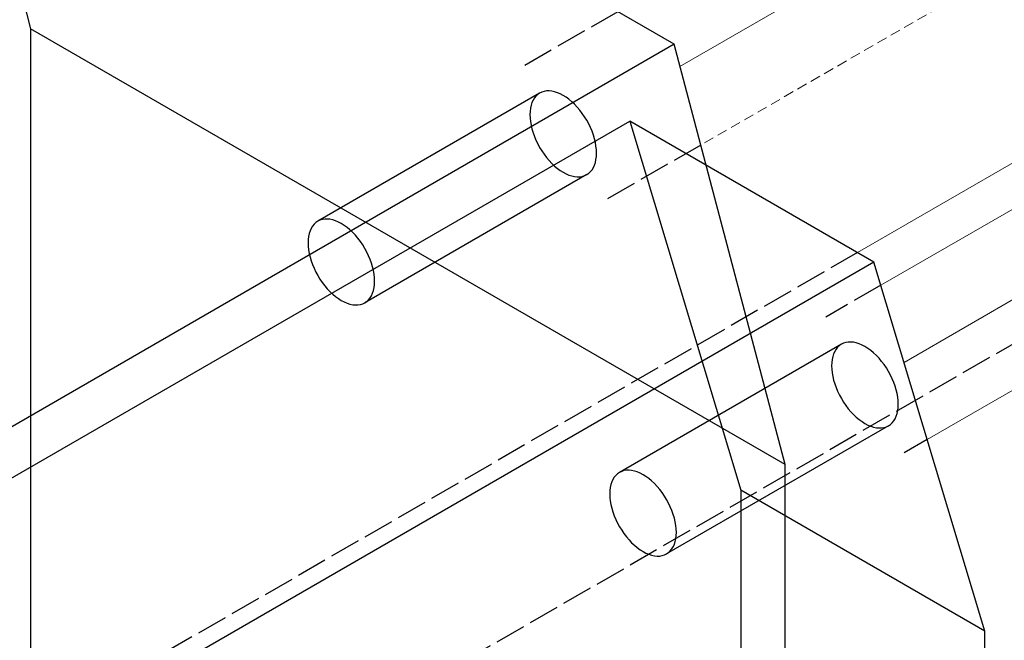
# Model space of a CAD drawing. Header units: millimetres. Extents: x 9824119 to 13672909, y -72394 to 462135.
# Tile 616 of 656: x 10373399 to 10373592, y 11622 to 11743. Entities that reach past the tile are written whole.
import ezdxf

# ---------------------------------------------------------------- set-up
doc = ezdxf.new("R2010")
doc.units = ezdxf.units.MM
doc.linetypes.add('Hidden', pattern=[3, 2, -1])
doc.linetypes.add('UnderFloor', pattern=[7.5, 6, -1.5])
doc.layers.add('MAGI_GENERAL', color=7, linetype='Continuous')
doc.layers.add('PIPE-H1', color=7, linetype='Continuous')
doc.styles.add('ISOCPEUR', font='isocpeui.ttf')

# ---------------------------------------------------------------- blocks, each defined once
blk = doc.blocks.new('*U2101')
at = {"layer": 'PIPE-H1', "color": 82, "linetype": 'Continuous', "lineweight": 20}
for p, q in [((10373621.73, 11722.66), (10373567.53, 11691.37)), ((10373637.04, 11696.14), (10373576.59, 11661.24))]:
    blk.add_line(p, q, dxfattribs=at)
at = {"layer": 'PIPE-H1', "color": 7, "linetype": 'Continuous', "lineweight": 20}
blk.add_line((10373629.39, 11709.4), (10373572.06, 11676.31), dxfattribs=at)
at = {"layer": 'PIPE-H1', "color": 1, "linetype": 'UnderFloor', "lineweight": -3}
for p, q in [((10373567.53, 11691.37), (10373556.78, 11685.16)), ((10373576.59, 11661.24), (10373572.09, 11658.64))]:
    blk.add_line(p, q, dxfattribs=at)
blk = doc.blocks.new('*U2249')
at = {"layer": 'PIPE-H1', "color": 5, "linetype": 'Hidden', "lineweight": 20}
for p, q in [((10373649.44, 11821.66), (10373516.22, 11744.74)), ((10373664.75, 11795.14), (10373532.39, 11718.72))]:
    blk.add_line(p, q, dxfattribs=at)
at = {"layer": 'PIPE-H1', "color": 7, "linetype": 'Continuous', "lineweight": 20}
blk.add_line((10373657.1, 11808.4), (10373528.34, 11734.06), dxfattribs=at)
at = {"layer": 'PIPE-H1', "color": 1, "linetype": 'UnderFloor', "lineweight": -3}
for p, q in [((10373516.22, 11744.74), (10373497.89, 11734.16)), ((10373532.39, 11718.72), (10373513.2, 11707.64))]:
    blk.add_line(p, q, dxfattribs=at)
blk = doc.blocks.new('*U2256')
at = {"layer": 'PIPE-H1', "color": 1, "linetype": 'Continuous', "lineweight": 20}
blk.add_line((10373666.77, 11757.66), (10373562.98, 11697.74), dxfattribs=at)
at = {"layer": 'PIPE-H1', "color": 1, "linetype": 'UnderFloor', "lineweight": -3}
for p, q in [((10373673.17, 11726.01), (10373443.92, 11593.64)), ((10373562.98, 11697.74), (10373428.61, 11620.16))]:
    blk.add_line(p, q, dxfattribs=at)
blk = doc.blocks.new('*U2472')
at = {"layer": 'MAGI_GENERAL', "color": 7, "linetype": 'Continuous', "lineweight": -3}
for p, q in [((10373527.2, 11738.4), (10373379.97, 11823.4)), ((10373379.97, 11823.4), (10373401.62, 11741.4)), ((10373548.85, 11656.4), (10373401.62, 11741.4)), ((10373401.62, 11741.4), (10373401.62, 11305.9)), ((10373527.2, 11738.4), (10372990.26, 11428.4)), ((10373548.85, 11656.4), (10373527.2, 11738.4)), ((10373501.37, 11729.06), (10373500.95, 11728.86)), ((10373501.82, 11729.2), (10373501.37, 11729.06)), ((10373502.3, 11729.27), (10373501.82, 11729.2)), ((10373502.8, 11729.28), (10373502.3, 11729.27)), ((10373503.32, 11729.23), (10373502.8, 11729.28)), ((10373503.86, 11729.12), (10373503.32, 11729.23)), ((10373504.42, 11728.94), (10373503.86, 11729.12)), ((10373500.95, 11728.86), (10373457.65, 11703.86)), ((10373504.98, 11728.7), (10373504.42, 11728.94)), ((10373505.55, 11728.4), (10373504.98, 11728.7)), ((10373506.11, 11728.05), (10373505.55, 11728.4)), ((10373506.67, 11727.64), (10373506.11, 11728.05)), ((10373507.23, 11727.18), (10373506.67, 11727.64)), ((10373507.77, 11726.67), (10373507.23, 11727.18)), ((10373508.29, 11726.12), (10373507.77, 11726.67)), ((10373508.79, 11725.52), (10373508.29, 11726.12)), ((10373509.27, 11724.9), (10373508.79, 11725.52)), ((10372998.92, 11423.4), (10373518.54, 11723.4)), ((10373509.72, 11724.24), (10373509.27, 11724.9)), ((10373510.14, 11723.55), (10373509.72, 11724.24)), ((10373510.52, 11722.85), (10373510.14, 11723.55)), ((10373566.17, 11695.9), (10373518.54, 11723.4)), ((10373518.54, 11723.4), (10373540.19, 11651.4)), ((10373510.87, 11722.13), (10373510.52, 11722.85)), ((10373511.17, 11721.41), (10373510.87, 11722.13)), ((10373511.43, 11720.67), (10373511.17, 11721.41)), ((10373511.65, 11719.94), (10373511.43, 11720.67)), ((10373511.82, 11719.22), (10373511.65, 11719.94)), ((10373511.94, 11718.51), (10373511.82, 11719.22)), ((10373512.02, 11717.82), (10373511.94, 11718.51)), ((10373512.04, 11717.15), (10373512.02, 11717.82)), ((10373511.82, 11715.34), (10373511.94, 11715.91)), ((10373511.94, 11715.91), (10373512.02, 11716.51)), ((10373512.02, 11716.51), (10373512.04, 11717.15)), ((10373510.87, 11713.53), (10373511.17, 11713.91)), ((10373511.17, 11713.91), (10373511.43, 11714.33)), ((10373511.43, 11714.33), (10373511.65, 11714.81)), ((10373511.65, 11714.81), (10373511.82, 11715.34)), ((10373510.14, 11712.95), (10373466.84, 11687.95)), ((10373510.14, 11712.95), (10373510.52, 11713.21)), ((10373510.52, 11713.21), (10373510.87, 11713.53)), ((10373458.07, 11704.06), (10373457.65, 11703.86)), ((10373458.52, 11704.2), (10373458.07, 11704.06)), ((10373459, 11704.27), (10373458.52, 11704.2)), ((10373459.5, 11704.28), (10373459, 11704.27)), ((10373460.02, 11704.23), (10373459.5, 11704.28)), ((10373460.56, 11704.12), (10373460.02, 11704.23)), ((10373461.12, 11703.94), (10373460.56, 11704.12)), ((10373456.36, 11702.47), (10373456.14, 11701.99)), ((10373456.62, 11702.9), (10373456.36, 11702.47)), ((10373456.92, 11703.28), (10373456.62, 11702.9)), ((10373457.27, 11703.6), (10373456.92, 11703.28)), ((10373457.65, 11703.86), (10373457.27, 11703.6)), ((10373461.68, 11703.7), (10373461.12, 11703.94)), ((10373462.24, 11703.4), (10373461.68, 11703.7)), ((10373462.81, 11703.05), (10373462.24, 11703.4)), ((10373463.37, 11702.64), (10373462.81, 11703.05)), ((10373463.92, 11702.18), (10373463.37, 11702.64)), ((10373464.47, 11701.67), (10373463.92, 11702.18)), ((10373455.77, 11700.29), (10373455.75, 11699.65)), ((10373455.85, 11700.9), (10373455.77, 11700.29)), ((10373455.97, 11701.47), (10373455.85, 11700.9)), ((10373456.14, 11701.99), (10373455.97, 11701.47)), ((10373464.99, 11701.12), (10373464.47, 11701.67)), ((10373465.49, 11700.52), (10373464.99, 11701.12)), ((10373465.97, 11699.9), (10373465.49, 11700.52)), ((10373455.75, 11699.65), (10373455.77, 11698.98)), ((10373455.77, 11698.98), (10373455.85, 11698.29)), ((10373455.85, 11698.29), (10373455.97, 11697.58)), ((10373466.42, 11699.24), (10373465.97, 11699.9)), ((10373466.84, 11698.55), (10373466.42, 11699.24)), ((10373467.22, 11697.85), (10373466.84, 11698.55)), ((10373455.97, 11697.58), (10373456.14, 11696.86)), ((10373456.14, 11696.86), (10373456.36, 11696.13)), ((10373467.56, 11697.13), (10373467.22, 11697.85)), ((10373467.87, 11696.41), (10373467.56, 11697.13)), ((10373468.13, 11695.67), (10373467.87, 11696.41)), ((10373566.17, 11695.9), (10373046.55, 11395.9)), ((10373456.36, 11696.13), (10373456.62, 11695.4)), ((10373456.62, 11695.4), (10373456.92, 11694.67)), ((10373456.92, 11694.67), (10373457.27, 11693.95)), ((10373468.35, 11694.94), (10373468.13, 11695.67)), ((10373468.52, 11694.22), (10373468.35, 11694.94)), ((10373587.82, 11623.9), (10373566.17, 11695.9)), ((10373457.27, 11693.95), (10373457.65, 11693.25)), ((10373457.65, 11693.25), (10373458.07, 11692.57)), ((10373458.07, 11692.57), (10373458.52, 11691.91)), ((10373468.64, 11693.51), (10373468.52, 11694.22)), ((10373468.71, 11692.82), (10373468.64, 11693.51)), ((10373468.74, 11692.15), (10373468.71, 11692.82)), ((10373458.52, 11691.91), (10373459, 11691.28)), ((10373459, 11691.28), (10373459.5, 11690.69)), ((10373459.5, 11690.69), (10373460.02, 11690.14)), ((10373468.52, 11690.34), (10373468.64, 11690.91)), ((10373468.64, 11690.91), (10373468.71, 11691.51)), ((10373468.71, 11691.51), (10373468.74, 11692.15)), ((10373460.02, 11690.14), (10373460.56, 11689.63)), ((10373460.56, 11689.63), (10373461.12, 11689.17)), ((10373461.12, 11689.17), (10373461.68, 11688.76)), ((10373461.68, 11688.76), (10373462.24, 11688.4)), ((10373467.56, 11688.53), (10373467.87, 11688.91)), ((10373467.87, 11688.91), (10373468.13, 11689.33)), ((10373468.13, 11689.33), (10373468.35, 11689.81)), ((10373468.35, 11689.81), (10373468.52, 11690.34)), ((10373462.24, 11688.4), (10373462.81, 11688.1)), ((10373462.81, 11688.1), (10373463.37, 11687.87)), ((10373463.37, 11687.87), (10373463.92, 11687.69)), ((10373463.92, 11687.69), (10373464.47, 11687.57)), ((10373464.47, 11687.57), (10373464.99, 11687.52)), ((10373464.99, 11687.52), (10373465.49, 11687.53)), ((10373465.49, 11687.53), (10373465.97, 11687.61)), ((10373465.97, 11687.61), (10373466.42, 11687.75)), ((10373466.42, 11687.75), (10373466.84, 11687.95)), ((10373466.84, 11687.95), (10373467.22, 11688.21)), ((10373467.22, 11688.21), (10373467.56, 11688.53)), ((10373559.84, 11679.86), (10373516.54, 11654.86)), ((10373560.26, 11680.06), (10373559.84, 11679.86)), ((10373560.71, 11680.2), (10373560.26, 11680.06)), ((10373561.19, 11680.27), (10373560.71, 11680.2)), ((10373561.69, 11680.28), (10373561.19, 11680.27)), ((10373562.21, 11680.23), (10373561.69, 11680.28)), ((10373562.75, 11680.12), (10373562.21, 11680.23)), ((10373563.31, 11679.94), (10373562.75, 11680.12)), ((10373563.87, 11679.7), (10373563.31, 11679.94)), ((10373564.43, 11679.4), (10373563.87, 11679.7)), ((10373565, 11679.05), (10373564.43, 11679.4)), ((10373565.56, 11678.64), (10373565, 11679.05)), ((10373566.12, 11678.18), (10373565.56, 11678.64)), ((10373566.66, 11677.67), (10373566.12, 11678.18)), ((10373567.18, 11677.12), (10373566.66, 11677.67)), ((10373567.68, 11676.52), (10373567.18, 11677.12)), ((10373568.16, 11675.9), (10373567.68, 11676.52)), ((10373568.61, 11675.24), (10373568.16, 11675.9)), ((10373569.03, 11674.55), (10373568.61, 11675.24)), ((10373569.41, 11673.85), (10373569.03, 11674.55)), ((10373569.76, 11673.13), (10373569.41, 11673.85)), ((10373570.06, 11672.41), (10373569.76, 11673.13)), ((10373570.32, 11671.67), (10373570.06, 11672.41)), ((10373570.54, 11670.94), (10373570.32, 11671.67)), ((10373570.71, 11670.22), (10373570.54, 11670.94)), ((10373570.83, 11669.51), (10373570.71, 11670.22)), ((10373570.91, 11668.82), (10373570.83, 11669.51)), ((10373570.93, 11668.15), (10373570.91, 11668.82)), ((10373570.91, 11667.51), (10373570.93, 11668.15)), ((10373570.32, 11665.33), (10373570.54, 11665.81)), ((10373570.54, 11665.81), (10373570.71, 11666.34)), ((10373570.71, 11666.34), (10373570.83, 11666.91)), ((10373570.83, 11666.91), (10373570.91, 11667.51)), ((10373569.03, 11663.95), (10373525.73, 11638.95)), ((10373569.03, 11663.95), (10373569.41, 11664.21)), ((10373569.41, 11664.21), (10373569.76, 11664.53)), ((10373569.76, 11664.53), (10373570.06, 11664.91)), ((10373570.06, 11664.91), (10373570.32, 11665.33)), ((10373548.85, 11220.9), (10373548.85, 11656.4)), ((10373515.81, 11654.28), (10373515.51, 11653.9)), ((10373516.16, 11654.6), (10373515.81, 11654.28)), ((10373516.54, 11654.86), (10373516.16, 11654.6)), ((10373516.96, 11655.06), (10373516.54, 11654.86)), ((10373517.41, 11655.2), (10373516.96, 11655.06)), ((10373517.89, 11655.27), (10373517.41, 11655.2)), ((10373518.39, 11655.28), (10373517.89, 11655.27)), ((10373518.91, 11655.23), (10373518.39, 11655.28)), ((10373519.45, 11655.12), (10373518.91, 11655.23)), ((10373520.01, 11654.94), (10373519.45, 11655.12)), ((10373520.57, 11654.7), (10373520.01, 11654.94)), ((10373521.13, 11654.4), (10373520.57, 11654.7)), ((10373521.7, 11654.05), (10373521.13, 11654.4)), ((10373514.86, 11652.47), (10373514.74, 11651.9)), ((10373515.03, 11652.99), (10373514.86, 11652.47)), ((10373515.25, 11653.47), (10373515.03, 11652.99)), ((10373515.51, 11653.9), (10373515.25, 11653.47)), ((10373522.26, 11653.64), (10373521.7, 11654.05)), ((10373522.81, 11653.18), (10373522.26, 11653.64)), ((10373523.36, 11652.67), (10373522.81, 11653.18)), ((10373523.88, 11652.12), (10373523.36, 11652.67)), ((10373514.66, 11651.29), (10373514.64, 11650.65)), ((10373514.64, 11650.65), (10373514.66, 11649.98)), ((10373514.74, 11651.9), (10373514.66, 11651.29)), ((10373524.38, 11651.52), (10373523.88, 11652.12)), ((10373524.86, 11650.9), (10373524.38, 11651.52)), ((10373525.31, 11650.24), (10373524.86, 11650.9)), ((10373525.73, 11649.55), (10373525.31, 11650.24)), ((10373587.82, 11623.9), (10373540.19, 11651.4)), ((10373540.19, 11651.4), (10373540.19, 11215.9)), ((10373514.66, 11649.98), (10373514.74, 11649.29)), ((10373514.74, 11649.29), (10373514.86, 11648.58)), ((10373514.86, 11648.58), (10373515.03, 11647.86)), ((10373526.11, 11648.85), (10373525.73, 11649.55)), ((10373526.45, 11648.13), (10373526.11, 11648.85)), ((10373515.03, 11647.86), (10373515.25, 11647.13)), ((10373515.25, 11647.13), (10373515.51, 11646.4)), ((10373515.51, 11646.4), (10373515.81, 11645.67)), ((10373526.76, 11647.41), (10373526.45, 11648.13)), ((10373527.02, 11646.67), (10373526.76, 11647.41)), ((10373527.24, 11645.94), (10373527.02, 11646.67)), ((10373515.81, 11645.67), (10373516.16, 11644.95)), ((10373516.16, 11644.95), (10373516.54, 11644.25)), ((10373527.41, 11645.22), (10373527.24, 11645.94)), ((10373527.53, 11644.51), (10373527.41, 11645.22)), ((10373527.6, 11643.82), (10373527.53, 11644.51)), ((10373516.54, 11644.25), (10373516.96, 11643.57)), ((10373516.96, 11643.57), (10373517.41, 11642.91)), ((10373517.41, 11642.91), (10373517.89, 11642.28)), ((10373527.63, 11643.15), (10373527.6, 11643.82)), ((10373527.6, 11642.51), (10373527.63, 11643.15)), ((10373517.89, 11642.28), (10373518.39, 11641.69)), ((10373518.39, 11641.69), (10373518.91, 11641.14)), ((10373518.91, 11641.14), (10373519.45, 11640.63)), ((10373519.45, 11640.63), (10373520.01, 11640.17)), ((10373527.02, 11640.33), (10373527.24, 11640.81)), ((10373527.24, 11640.81), (10373527.41, 11641.34)), ((10373527.41, 11641.34), (10373527.53, 11641.91)), ((10373527.53, 11641.91), (10373527.6, 11642.51)), ((10373520.01, 11640.17), (10373520.57, 11639.76)), ((10373520.57, 11639.76), (10373521.13, 11639.4)), ((10373521.13, 11639.4), (10373521.7, 11639.1)), ((10373521.7, 11639.1), (10373522.26, 11638.87)), ((10373522.26, 11638.87), (10373522.81, 11638.69)), ((10373524.86, 11638.61), (10373525.31, 11638.75)), ((10373525.31, 11638.75), (10373525.73, 11638.95)), ((10373525.73, 11638.95), (10373526.11, 11639.21)), ((10373526.11, 11639.21), (10373526.45, 11639.53)), ((10373526.45, 11639.53), (10373526.76, 11639.91)), ((10373526.76, 11639.91), (10373527.02, 11640.33)), ((10373522.81, 11638.69), (10373523.36, 11638.57)), ((10373523.36, 11638.57), (10373523.88, 11638.52)), ((10373523.88, 11638.52), (10373524.38, 11638.53)), ((10373524.38, 11638.53), (10373524.86, 11638.61)), ((10373587.82, 11188.4), (10373587.82, 11623.9))]:
    blk.add_line(p, q, dxfattribs=at)
at = {"layer": 'MAGI_GENERAL', "color": 1, "linetype": 'UnderFloor', "lineweight": -3}
for p, q in [((10373499.66, 11727.47), (10373499.44, 11726.99)), ((10373499.92, 11727.9), (10373499.66, 11727.47)), ((10373500.22, 11728.28), (10373499.92, 11727.9)), ((10373500.57, 11728.6), (10373500.22, 11728.28)), ((10373500.95, 11728.86), (10373500.57, 11728.6)), ((10373499.07, 11725.29), (10373499.05, 11724.65)), ((10373499.15, 11725.9), (10373499.07, 11725.29)), ((10373499.27, 11726.47), (10373499.15, 11725.9)), ((10373499.44, 11726.99), (10373499.27, 11726.47)), ((10373499.05, 11724.65), (10373499.07, 11723.98)), ((10373499.07, 11723.98), (10373499.15, 11723.29)), ((10373499.15, 11723.29), (10373499.27, 11722.58)), ((10373499.27, 11722.58), (10373499.44, 11721.86)), ((10373499.44, 11721.86), (10373499.66, 11721.13)), ((10373499.66, 11721.13), (10373499.92, 11720.4)), ((10373499.92, 11720.4), (10373500.22, 11719.67)), ((10373500.22, 11719.67), (10373500.57, 11718.95)), ((10373500.57, 11718.95), (10373500.95, 11718.25)), ((10373500.95, 11718.25), (10373501.37, 11717.57)), ((10373501.37, 11717.57), (10373501.82, 11716.91)), ((10373501.82, 11716.91), (10373502.3, 11716.28)), ((10373502.3, 11716.28), (10373502.8, 11715.69)), ((10373502.8, 11715.69), (10373503.32, 11715.14)), ((10373503.32, 11715.14), (10373503.86, 11714.63)), ((10373503.86, 11714.63), (10373504.42, 11714.17)), ((10373504.42, 11714.17), (10373504.98, 11713.76)), ((10373504.98, 11713.76), (10373505.55, 11713.4)), ((10373505.55, 11713.4), (10373506.11, 11713.1)), ((10373506.11, 11713.1), (10373506.67, 11712.87)), ((10373506.67, 11712.87), (10373507.23, 11712.69)), ((10373507.23, 11712.69), (10373507.77, 11712.57)), ((10373507.77, 11712.57), (10373508.29, 11712.52)), ((10373508.29, 11712.52), (10373508.79, 11712.53)), ((10373508.79, 11712.53), (10373509.27, 11712.61)), ((10373509.27, 11712.61), (10373509.72, 11712.75)), ((10373509.72, 11712.75), (10373510.14, 11712.95)), ((10373559.11, 11679.28), (10373558.81, 11678.9)), ((10373559.46, 11679.6), (10373559.11, 11679.28)), ((10373559.84, 11679.86), (10373559.46, 11679.6)), ((10373558.16, 11677.47), (10373558.04, 11676.9)), ((10373558.33, 11677.99), (10373558.16, 11677.47)), ((10373558.55, 11678.47), (10373558.33, 11677.99)), ((10373558.81, 11678.9), (10373558.55, 11678.47)), ((10373557.96, 11676.29), (10373557.94, 11675.65)), ((10373557.94, 11675.65), (10373557.96, 11674.98)), ((10373558.04, 11676.9), (10373557.96, 11676.29)), ((10373557.96, 11674.98), (10373558.04, 11674.29)), ((10373558.04, 11674.29), (10373558.16, 11673.58)), ((10373558.16, 11673.58), (10373558.33, 11672.86)), ((10373558.33, 11672.86), (10373558.55, 11672.13)), ((10373558.55, 11672.13), (10373558.81, 11671.4)), ((10373558.81, 11671.4), (10373559.11, 11670.67)), ((10373559.11, 11670.67), (10373559.46, 11669.95)), ((10373559.46, 11669.95), (10373559.84, 11669.25)), ((10373559.84, 11669.25), (10373560.26, 11668.57)), ((10373560.26, 11668.57), (10373560.71, 11667.91)), ((10373560.71, 11667.91), (10373561.19, 11667.28)), ((10373561.19, 11667.28), (10373561.69, 11666.69)), ((10373561.69, 11666.69), (10373562.21, 11666.14)), ((10373562.21, 11666.14), (10373562.75, 11665.63)), ((10373562.75, 11665.63), (10373563.31, 11665.17)), ((10373563.31, 11665.17), (10373563.87, 11664.76)), ((10373563.87, 11664.76), (10373564.43, 11664.4)), ((10373564.43, 11664.4), (10373565, 11664.1)), ((10373565, 11664.1), (10373565.56, 11663.87)), ((10373565.56, 11663.87), (10373566.12, 11663.69)), ((10373566.12, 11663.69), (10373566.66, 11663.57)), ((10373568.16, 11663.61), (10373568.61, 11663.75)), ((10373568.61, 11663.75), (10373569.03, 11663.95)), ((10373566.66, 11663.57), (10373567.18, 11663.52)), ((10373567.18, 11663.52), (10373567.68, 11663.53)), ((10373567.68, 11663.53), (10373568.16, 11663.61))]:
    blk.add_line(p, q, dxfattribs=at)

msp = doc.modelspace()

# ---------------------------------------------------------------- block references
at = {"layer": 'MAGI_GENERAL'}
msp.add_blockref('*U2472', (0, 0), dxfattribs=at)
at = {"layer": 'PIPE-H1'}
for name in ['*U2249', '*U2256', '*U2101']:
    msp.add_blockref(name, (0, 0), dxfattribs=at)

# ---------------------------------------------------------------- texts
at = {"char_height": 300, "attachment_point": 1, "style": 'ISOCPEUR'}
for s, insert, width in [('\\pi13638.10589;{\\fISOCPEUR|b0|i0|c204|p34;\\H1.66667x;\\L\\C7;\\P\\pi10874.35036;\\H1.1x;Общие указания\\l\\P\\pi13638.10589;\\P\\pi-900,l1200,t1200;\\H0.72727x;1.^IПроект выполнен на основании задания заказчика и задания на проектирование архитектурно-строительных чертежей.\\P2.^IПроект соответствует действующим нормам :\\P\\pl900,t900;\\fSymbol|b0|i0|c2|p18;·^I\\fISOCPEUR|b0|i0|c204|p34;КМК 2. 04.05-97* "Отопление, вентиляция и кондиционирование воздуха".\\P\\fSymbol|b0|i0|c2|p18;·^I\\fISOCPEUR|b0|i0|c204|p34;ШНК 2.08.02-09* "Общественные здания и сооружение" \\P\\fSymbol|b0|i0|c2|p18;·^I\\fISOCPEUR|b0|i0|c204|p34;КМК 2.01.01-94 "Климатические и физико-геологические данные для проектирования".\\P\\fSymbol|b0|i0|c2|p18;·^I\\fISOCPEUR|b0|i0|c204|p34;КМК 2.01.04-97* "Строительная теплотехника".\\P\\fSymbol|b0|i0|c2|p18;·^I\\fISOCPEUR|b0|i0|c204|p34;ГОСТ 21.602-2003 "Правила выполнения рабочей документации отопления, вентиляции и кондиционирования".\\P\\fSymbol|b0|i0|c2|p18;·^I\\fISOCPEUR|b0|i0|c204|p34;ШНК \\fISOCPEUR|b0|i0|c186|p34;2.01.02-04\\fISOCPEUR|b0|i0|c204|p34; - \\fISOCPEUR|b0|i0|c186|p34;"\\fISOCPEUR|b0|i0|c204|p34;Пожарная безопасность зданий и сооружений\\fISOCPEUR|b0|i0|c186|p34;"\\fISOCPEUR|b0|i0|c204|p34;;\\P\\pl1200,t1200;3.^I  Расчетные параметры наружного воздуха для проектирования отопления, вентиляции и кондиционирования воздуха приняты по КМК 2.01.01-94.\\P\\pi-300,l300,tz;      Для проектирования отопления, вентиляции и кондиционирования воздуха: \\P\\pl1500,t1500;-^IХолодный  период  года Тн\\fISOCPEUR|b0|i0|c186|p34;=-14.0°C\\fISOCPEUR|b0|i0|c204|p34;; I=-12,4 кДж/кг (Парам. Б);\\P-^IТеплый  период  года Тн=33°C; I=55,7 кДж/кг  (Парам. А);\\P-^IТеплый  период  года Тн=37,5°C; I=65,2 кДж/кг (Парам. Б);\\P-^IСкорость ветра  - V=1,6 м/сек - холодный период;\\P-^IСкорость ветра  - V=1,9 м/сек - теплый  период;\\P-^IПродолжительность отопительного периода  Zот.пер.=129суток;\\P-^IСредняя температура отопительного периода  tот.пер.=2,7°C;\\P-^IБарометрическое давление в районе строительства Рбар=950 Гпа.\\P\\pi600,l0,tz;\\P\\pi11458.1097;\\LТЕПЛОСНАБЖЕНИЕ\\P\\pi13638.10589;\\l\\P\\pi0;\\C0;В качестве источника тепла выбран установленный во дворе здания тепловой насос, рассчитанный на работу в температурном режиме 40–30 °C.^J^JСистема отопления спроектирована как двухтрубная, в ней используются напольный фанкойл.\\P^JОсновным источником тепла является тепловой насос. \\P^JОсновное охлаждение осуществляется с помощью\\Pтепловых насосов. Для отвода конденсата, образующегося в фанкойлах, предусмотрены дренажные трубы. Основные водосточные и обратные трубы выполнены из полипропилена. \\P\\pi600;^JОсновные подающие и обратные трубы выполнены из полипропилена. Слив воды из системы осуществляется через регулировочный узел. Для снижения теплопотерь через трубы выполнены работы по теплоизоляции.\\C7; \\P\\pi12278.10827;\\LОТОПЛЕНИЕ\\l\\P\\pi0;  Для достижения  комфортных условий в зимнее время и компенсации теплопотерь в помещениях установлены \\C0;фанкойл\\C7;ы обеспечивающие в помещениях нормируемую температуру воздуха:\\P\\pi-300,l1500,t1500;-^IКабинет врача +20°C.\\P-^IЗал       +22°C.\\P-^IФизиотерапия     +21°C.\\P\\pi0,l0,tz;   На каждом приборе предусматривается устанавка термостатического клапана и запорного крана. Рекомендуется применить трубопроводы стабильные полипропиленовые. Система теплоснабжения \\C0;фанкойл\\C7;ов двухтрубная с принудительной циркуляцией, горизонтальная. Удаление воздуха осуществляется из воздухоспускных кранов установленных в \\C0;фанкойл\\C7;ах. Все монтажные и наладочные работы проводить в соответствии с нормативными документами и инструкциям фирм-изготовителя.}', (9986122.19, 27067.08), 27276.2118), ('{\\fISOCPEUR|b0|i0|c204|p34;\\C7;^I\\A1;\\L\\P\\pi10515.36534;\\H1.33333x;ВЕНТИЛЯЦИЯ\\P\\pi0;\\l^IВ здании предусмотрена приточно-вытяжная вентиляция с естественным и \\Pмеханическим побуждением, для функционально различных и конструктивно раздельных групп \\Pпомещений.   ^I  \\P^IТакже предусматривается естественная вентиляция с удалением и поступлением воздуха через окна и двери.\\P^IУдаление воздуха из помещений производится с помощью вытяжных решеток.\\P^IМатериал воздуховодов - тонколистовая оцинкованная сталь по ГОСТ 14918-80.\\P^IВоздуховоды систем вытяжной вентиляции выполняются класса "Н" (нормально плотный).\\P^IМонтаж систем вентиляции выполнить в соответствии с \\A0;КМК 3.05.01.-9\\A1;7\\P\\A0;\\L\\P\\pi12075.36144;\\P\\pi7995.37164;ПРИМЕЧАНИЯ (ТЕПЛОСНАБЖЕНИЕ)\\P\\pi-900,l900,t900;\\l1.^IЧертеж читать совместно со спецификацией и с другими разделами проекта.\\P2.^IМонтаж оборудования и трубопроводов производить в соответствии с местными \\P\\pi0;действующими нормами и правилами, и требованиями завода-изготовителя оборудования.\\P\\pi-900;3.^IТрубопроводы системы теплоснабжения радиаторов приняты полипропиленовыми.\\P4.^IНа планах и схемах указаны наружный диаметр и толщина стенки полипропиленовых \\P\\pi0;трубопроводов.\\P\\pi-900;5.^IПриборы и трубопроводы нанесены условно.\\P6.^IУклон трубопроводов выполнить согласно схемам в сторону ближайшего вертикального \\P\\pi0;стояка.\\P\\pi-900;7.^IВсе отметки указаны от уровня пола этажа. \\P8.^IКрепить трубу в штробе каждые 2 метра.\\P9.^IТрубопроводы отопления, прокладываемые в полу покрыть трубчатой тепловой изоляцией \\P\\pi0;из вспученного полителена "Isocom" толщиной 9 мм.\\P\\pi-900;10.^IДиаметры запорно-регулирующей арматуры и фильтров соответствуют диаметру \\P\\pi0;трубопроводов, если не указано иное.\\P\\pi3390,l600,tz;\\P\\pi5455.37799,l0;\\LПРИМЕЧАНИЯ (ВЕНТИЛЯЦИЯ И КОНДИЦИОНИРОВАНИЕ)\\l\\P\\pi-900,l900,t900;1.^IВентиляционные системы показаны условно.\\P2.^IЧертеж читать совместно со спецификацией и остальными разделами проекта \\P3.^IВсе неплотности при пересечении инженерными коммуникациями огнестойких стен, \\P\\pi0;перекрытий и перегородок заделать материалами, соответствующими по степени \\Pогнестойкости пересекаемым ограждениям.\\P\\pi-900;4.^IВ сан-узлах двери не оборудованные переточными решетками, предусмотреть с \\P\\pi0;подрезкой дверного полотна, высота щели не менее 20 мм. Если конструкция дверей не \\Pпозволяет предусмотреть щели в нижней части, то необходимо выполнить установку \\Pжалюзийной решетки в нижней половине двери.\\P\\pi-900;5.^IРазместить все приборы для измерения температуры, давления и скорости потока в \\P\\pi0;доступных местах с прямыми секциями труб или воздуховодов наверху или внизу, \\Pсогласно рекомендациям завода изготовителя для точности показаний.\\P\\pi-900;6.^IУстановить расположение диффузоров, отдушин и вентиляционных решеток согласно \\P\\pi0;архитектурным планам потолка, освещения и другим деталям/узлам потолка и \\Pвыполнить незначительные изменения для обеспечения соответствия.\\P\\pi-900;7.^IМонтаж оборудования выполнить в соответствии с местными нормами и правилами, а \\P\\pi0;так же требованиями завода-изготовителя оборудования \\P\\pi-900;8.^IВсе отметки оборудований даны от пола этажа.\\P}', (10015733.61, 26003.42), 24350.7239)]:
    msp.add_mtext(s, dxfattribs=dict(at, insert=insert, width=width))

doc.saveas('drawing.dxf')
